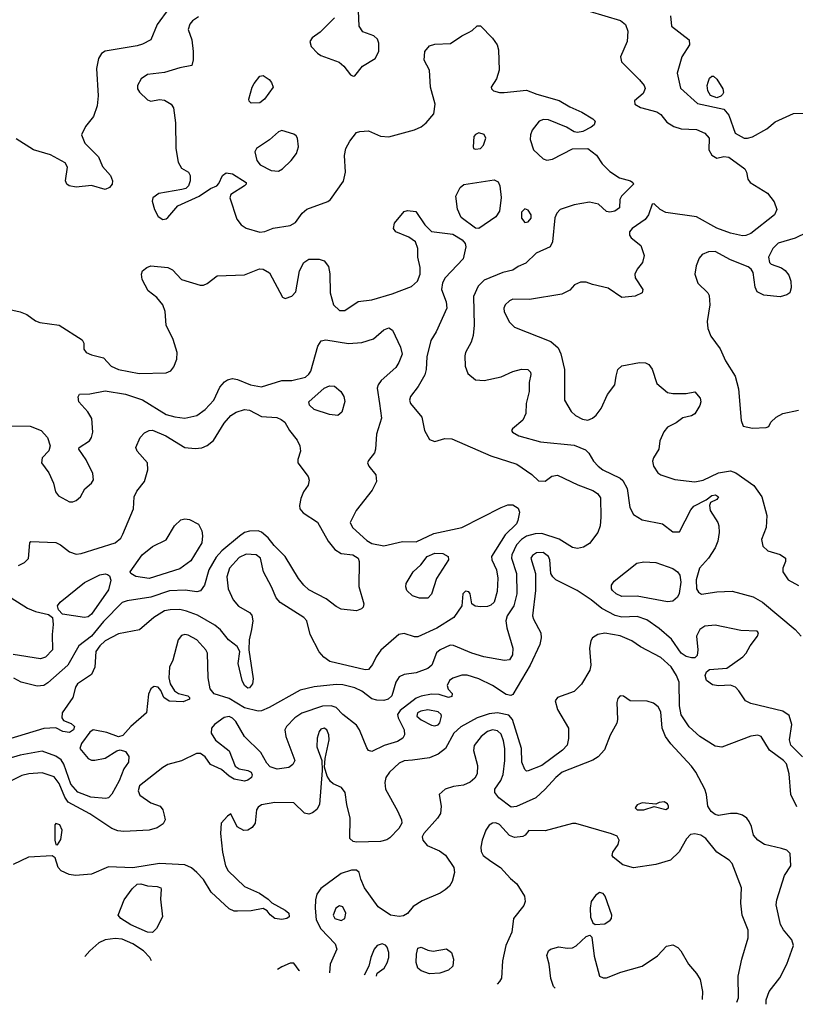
# Model space of a CAD drawing. Extents: x 1173029 to 1307123, y 522559 to 678521.
# Tile 278 of 623: x 1257903 to 1262466, y 525590 to 531383. Entities that reach past the tile are written whole.
import ezdxf

# ---------------------------------------------------------------- set-up
doc = ezdxf.new("R2010")
doc.units = 0

msp = doc.modelspace()

# ---------------------------------------------------------------- linework, layer by layer
at = {"layer": '0CON10XD'}
for points in [[(1258781.2, 531448.8), (1258710.9, 531355), (1258673.8, 531265), (1258625, 531238.1), (1258595, 531228.9), (1258405, 531197.8), (1258385, 531183.1), (1258367.1, 531155), (1258354.1, 531095), (1258365.3, 530935), (1258359.5, 530875), (1258337.2, 530812.8), (1258290, 530755), (1258265.6, 530705), (1258286.4, 530656.4), (1258366.1, 530576.1), (1258389.5, 530519.5), (1258438, 530465), (1258449.2, 530435), (1258447.1, 530415), (1258431.2, 530395), (1258405.5, 530384.5), (1258325, 530406.9), (1258235, 530398), (1258194.2, 530405), (1258180.6, 530415), (1258172.2, 530435), (1258184.2, 530514.2), (1258170.3, 530540.3), (1258085, 530586.7), (1257985, 530616.9), (1257882.4, 530682.4)], [(1258955, 531399.6), (1258919.4, 531375), (1258903.5, 531356.5), (1258894.4, 531324.4), (1258916, 531265), (1258923.8, 531195), (1258923, 531147), (1258915, 531112.5), (1258845, 531100), (1258755, 531072.9), (1258655, 531059.2), (1258616.7, 531035), (1258596, 530995), (1258596, 530975), (1258607, 530957), (1258655, 530911.2), (1258675, 530903.8), (1258725, 530912.5), (1258755, 530910), (1258794, 530885), (1258807.1, 530865), (1258820, 530775), (1258821.1, 530625), (1258835.7, 530545), (1258855, 530510), (1258896.2, 530486.2), (1258905.9, 530465.9), (1258905.5, 530435), (1258896.9, 530405), (1258880, 530390), (1258857.4, 530382.6), (1258720.6, 530359.4), (1258686, 530335), (1258682.5, 530315), (1258695.8, 530265.8), (1258716.7, 530225), (1258745, 530208), (1258765, 530210), (1258775, 530218), (1258833.4, 530286.6), (1258958, 530345), (1259025, 530388.5), (1259062, 530405), (1259075, 530418.8), (1259095.8, 530465), (1259118.6, 530481.4), (1259155, 530475.5), (1259235.8, 530425), (1259236, 530415), (1259226, 530405), (1259146, 530355), (1259138.6, 530335), (1259179.5, 530209.5), (1259205.5, 530175.5), (1259235.5, 530155.5), (1259315, 530132.5), (1259345, 530137.3), (1259395, 530156.5), (1259495, 530170.8), (1259525, 530190), (1259565.8, 530245), (1259592.5, 530267.5), (1259715, 530313.1), (1259732, 530325), (1259807.3, 530432.7), (1259820, 530485), (1259814.3, 530584.3), (1259822.2, 530625), (1259845, 530668), (1259885, 530718), (1259905, 530725.7), (1259955, 530727.8), (1260025, 530696.7), (1260075, 530693.8), (1260225.3, 530734.7), (1260265, 530751.8), (1260294.7, 530775.3), (1260340.3, 530829.7), (1260348.1, 530885), (1260319.1, 530985), (1260313.5, 531085), (1260283.3, 531145), (1260285.8, 531195), (1260315, 531228.6), (1260345, 531237.8), (1260438.2, 531241.8), (1260505, 531288.5), (1260542.8, 531307.2)], [(1259755, 531394), (1259671.1, 531308.9), (1259624, 531275), (1259610, 531255), (1259618, 531225), (1259655.5, 531185.5), (1259675, 531172.9), (1259782.1, 531132.1), (1259809.7, 531109.7), (1259848.8, 531058.8), (1259865, 531050)], [(1259865, 531050), (1259875, 531052), (1259920.6, 531109.4), (1259993.6, 531155), (1260015.4, 531195), (1260015.4, 531245), (1260007.8, 531267.8), (1259986.9, 531286.9), (1259921.5, 531311.5), (1259900.6, 531345), (1259895.5, 531435)], [(1261253.6, 531433.6), (1261437.7, 531377.7)], [(1261731.4, 531405), (1261738.6, 531345), (1261842.2, 531265), (1261844.4, 531235), (1261798.6, 531165), (1261771.7, 531068.3), (1261791.2, 530978.8), (1261890.2, 530890.2), (1262046.1, 530856.1), (1262075, 530820), (1262113.1, 530715), (1262165, 530686.4), (1262185.4, 530684.6), (1262215, 530693.5), (1262298.6, 530741.4), (1262348, 530782), (1262455, 530831.1), (1262645, 530832.9)], [(1260542.8, 531307.2), (1260565, 531318.6), (1260595, 531346.2), (1260615, 531346.2), (1260684.5, 531274.5), (1260712, 531235), (1260720, 531205), (1260723.8, 531085), (1260708, 531035), (1260676.2, 530985), (1260678.8, 530975), (1260691.2, 530965), (1260725, 530954.4), (1260754.3, 530954.3), (1260885, 530968.2), (1260944.8, 530944.8), (1261077.3, 530907.3), (1261139.7, 530869.7), (1261209.4, 530839.4), (1261275, 530800), (1261288.8, 530785), (1261283.3, 530765), (1261265, 530751.2), (1261215.9, 530724.1), (1261185, 530718.8), (1261165, 530722), (1261119.5, 530749.5), (1261015, 530794.4), (1260985, 530795.6), (1260959.2, 530785), (1260917.3, 530732.7), (1260907.9, 530705), (1260907.2, 530677.2), (1260926.2, 530616.2), (1260983.6, 530563.6), (1261005, 530557.1), (1261038.3, 530561.7), (1261155, 530622), (1261245, 530623.8), (1261296, 530585), (1261330.6, 530535), (1261375, 530489.6), (1261432.4, 530452.4), (1261496.7, 530435), (1261511.2, 530425), (1261513.8, 530415), (1261444, 530345), (1261433.8, 530325), (1261431.2, 530275), (1261405, 530255.8), (1261375, 530249.5), (1261355, 530253.3), (1261307.5, 530297.5), (1261255, 530310), (1261165, 530293.4), (1261082.9, 530265), (1261063.5, 530245), (1261052.2, 530217.8), (1261038.6, 530075), (1261023.2, 530046.8), (1260941.9, 530008.1), (1260880.5, 529949.5), (1260835, 529930), (1260805, 529908.8), (1260745, 529895.7), (1260635, 529850.8), (1260600.8, 529815), (1260573.1, 529755), (1260576.2, 529585), (1260570.7, 529525), (1260559.3, 529485), (1260526.2, 529425), (1260521.2, 529405), (1260523.6, 529343.6), (1260540.3, 529300.3), (1260585, 529264.3), (1260635, 529260.5), (1260735, 529280.9), (1260805, 529312.9), (1260855, 529326), (1260892.5, 529325), (1260908.3, 529308.3), (1260911.2, 529295), (1260901.2, 529248.8), (1260900, 529195), (1260882.5, 529125), (1260880, 529065), (1260863.4, 529026.6), (1260803.3, 528975), (1260797.5, 528965), (1260802.5, 528955), (1260840, 528935), (1260968, 528898), (1261165, 528878.7), (1261231.3, 528851.3), (1261251.9, 528831.9), (1261279.5, 528785), (1261305.6, 528755), (1261334.3, 528734.3), (1261435, 528686.1), (1261451, 528671), (1261476.6, 528625), (1261492.1, 528512.1), (1261515, 528470.8), (1261565, 528440.8), (1261685.6, 528415.6), (1261745, 528370), (1261785, 528370), (1261850.9, 528499.1), (1261868.6, 528521.4), (1261942, 528558), (1261975, 528582.5), (1261996.3, 528586.3), (1262013.8, 528575), (1262005, 528558.8), (1261968.3, 528541.7), (1261961.2, 528525), (1261965.7, 528495), (1262010, 528425), (1262015.5, 528405.5), (1262018.2, 528365), (1262010, 528315), (1261995, 528276), (1261955.6, 528215), (1261902.1, 528155), (1261883, 528087), (1261885.9, 528035), (1261897.3, 528015), (1261915, 528003.4), (1262005, 528016.1), (1262095, 528020), (1262218, 527988), (1262274.2, 527955), (1262465, 527795.5), (1262501.8, 527755)], [(1261437.7, 531377.7), (1261467.5, 531355), (1261480.5, 531315), (1261476.5, 531255), (1261438.6, 531165), (1261444.2, 531135), (1261549.5, 531029.5), (1261576.5, 530995), (1261583, 530977), (1261571.8, 530948.2), (1261520, 530905), (1261522, 530885), (1261555.6, 530865.6), (1261651.3, 530841.3), (1261674.5, 530824.5), (1261710.5, 530780.5), (1261751.2, 530755), (1261795, 530740.9), (1261885, 530736.1), (1261935, 530714.4), (1261958.6, 530685), (1261956.8, 530616.8), (1261975, 530586), (1262005, 530568), (1262045, 530577.5), (1262075, 530574.2), (1262168.8, 530505), (1262180, 530485), (1262186.2, 530445), (1262200, 530425), (1262302.8, 530362.8), (1262341.7, 530311.7), (1262358.1, 530265), (1262344.7, 530235.3), (1262205, 530125.4), (1262175, 530112), (1262155, 530110.7), (1262085, 530126.6), (1262005, 530155.8), (1261885, 530222.4), (1261705, 530248.8), (1261670.8, 530265), (1261635, 530300), (1261625, 530296.7), (1261602.1, 530235), (1261583, 530207), (1261507.1, 530155), (1261490, 530135), (1261490.8, 530115), (1261499.7, 530099.7), (1261556.7, 530055), (1261576.2, 529995), (1261568, 529955), (1261536, 529915), (1261522.5, 529885), (1261524.3, 529864.3), (1261570, 529795), (1261566.2, 529775), (1261525, 529755.7), (1261445, 529748.8), (1261365, 529802.5), (1261272.5, 529825), (1261235, 529838), (1261202.3, 529837.7), (1261167.7, 529822.3), (1261139.4, 529790.6), (1261091.7, 529768.3), (1260903.3, 529736.7), (1260805, 529737.9), (1260785, 529729.1), (1260759.5, 529705), (1260751.5, 529685), (1260753, 529663), (1260783.9, 529603.9), (1260815, 529572.9), (1261028.4, 529488.4), (1261071.8, 529451.8), (1261086.5, 529416.5), (1261108.7, 529325), (1261108.1, 529145), (1261147.4, 529077.4), (1261173, 529053), (1261215, 529032.7), (1261245, 529026.5), (1261272.6, 529037.4), (1261294.7, 529055.3), (1261324.6, 529095), (1261361.9, 529178.1), (1261404.3, 529235), (1261413.1, 529285), (1261422.9, 529325), (1261445, 529346.9), (1261550, 529365), (1261584.2, 529364.2), (1261605, 529353.8), (1261625, 529326.7), (1261652.1, 529242.1), (1261715, 529190), (1261745, 529183.8), (1261825, 529183.8), (1261875, 529193.8), (1261906.9, 529155), (1261910.8, 529135), (1261905, 529112.5), (1261875, 529063.8), (1261855, 529052), (1261805, 529040), (1261765, 529010.8), (1261715, 528985.7), (1261692.2, 528957.8), (1261670, 528905), (1261662.9, 528855), (1261632, 528805), (1261626, 528785), (1261632, 528755), (1261657.1, 528717.1), (1261675.6, 528705.6), (1261757.9, 528677.9), (1261875, 528662.8), (1261925, 528673.8), (1262015, 528716.8), (1262085, 528729.1), (1262116.7, 528716.7), (1262222.4, 528642.4), (1262270, 528575), (1262299.2, 528465), (1262295.7, 528395), (1262267.1, 528325), (1262275.5, 528285.5), (1262305, 528257.1), (1262376.5, 528236.5), (1262408, 528215), (1262408, 528195), (1262393.1, 528155), (1262393.6, 528133.6), (1262425, 528087.5), (1262484.2, 528054.2)], [(1259265, 530891.2), (1259252.3, 530902.3), (1259252, 530915), (1259270, 530985), (1259282.2, 531007.8), (1259315, 531051.2), (1259335, 531053.8), (1259371.2, 531031.2), (1259385, 531013.3), (1259394.3, 530985), (1259342.9, 530915), (1259315, 530893.1), (1259265, 530891.2)], [(1262005, 530923.8), (1261967.5, 530937.5), (1261950.8, 530965), (1261948, 530995), (1261953.3, 531015), (1261961.7, 531038.3), (1261975, 531050), (1261985, 531050), (1262005, 531033.3), (1262040, 530975), (1262043.3, 530955), (1262038.3, 530941.7), (1262028.3, 530931.7), (1262005, 530923.8)], [(1259425, 530492.3), (1259449.5, 530505), (1259501.1, 530555), (1259530.6, 530595), (1259544.2, 530635), (1259538, 530685), (1259529.7, 530699.7), (1259515, 530710), (1259445, 530730), (1259425, 530723.3), (1259371.8, 530675), (1259296.9, 530625), (1259286.7, 530605), (1259297.5, 530555), (1259318.3, 530528.3), (1259382, 530495), (1259425, 530492.3)], [(1260585, 530620), (1260615, 530624), (1260632, 530645), (1260645.7, 530685), (1260635, 530707.1), (1260605, 530717.5), (1260585, 530708.1), (1260575.6, 530695), (1260571.2, 530635), (1260573.8, 530625), (1260585, 530620)], [(1260605, 530153.3), (1260585, 530156.7), (1260499.7, 530219.7), (1260478, 530268), (1260468.5, 530345), (1260495.3, 530394.7), (1260516.7, 530413.3), (1260695, 530441.4), (1260717.8, 530427.8), (1260727.9, 530405), (1260736.2, 530336.2), (1260725, 530256), (1260705, 530222.5), (1260605, 530153.3)], [(1257845, 529678), (1257905, 529664), (1257945, 529648), (1257995, 529611.4), (1258020.7, 529600.7), (1258135.4, 529585.4), (1258269.5, 529499.5), (1258279.3, 529479.3), (1258280, 529445), (1258293.3, 529425), (1258325, 529410.8), (1258395, 529394), (1258440.8, 529345), (1258483.6, 529323.6), (1258605, 529301.8), (1258765, 529304.3), (1258792.4, 529317.6), (1258810.3, 529339.7), (1258826.9, 529385), (1258829.1, 529425), (1258805, 529501.2), (1258765.5, 529585), (1258758.1, 529665), (1258745.6, 529705), (1258709.1, 529749.1), (1258658.3, 529788.3), (1258624, 529855), (1258620, 529885), (1258626.2, 529905), (1258650, 529925), (1258675, 529934.2), (1258775, 529925.6), (1258801.1, 529911.1), (1258855, 529853.1), (1258965, 529821.2), (1258985, 529821.2), (1259005, 529830), (1259065, 529876.2), (1259225, 529880.8), (1259313.7, 529916.3), (1259335, 529915.6), (1259372.9, 529892.9), (1259450, 529750), (1259465, 529742.5), (1259505, 529756.7), (1259527.9, 529782.1), (1259548.6, 529905), (1259574.2, 529955), (1259605, 529972.9), (1259665, 529974.3), (1259695, 529964.2), (1259719.6, 529929.6), (1259727, 529887), (1259730, 529775), (1259749.4, 529705), (1259785, 529671.4), (1259815, 529671.4), (1259895, 529724.2), (1259975, 529734.5), (1260095, 529769.6), (1260207.2, 529812.8), (1260244, 529845), (1260260, 529885), (1260260, 529925), (1260246.2, 529985), (1260246.1, 530036.1), (1260231.2, 530075), (1260193.1, 530103.1), (1260116.7, 530135), (1260102, 530155), (1260108, 530185), (1260165, 530253.3), (1260185, 530260), (1260233.6, 530253.6), (1260285.9, 530175.9), (1260326.2, 530136.2), (1260450.9, 530120.9), (1260506.8, 530086.8), (1260523.8, 530065), (1260527, 530047), (1260511.9, 529975), (1260405.5, 529864.5), (1260390, 529835), (1260385.6, 529794.4), (1260412.6, 529722.6), (1260416.1, 529685), (1260354, 529546), (1260321.1, 529495), (1260298.2, 529398.2), (1260294.6, 529325.4), (1260287, 529293), (1260247.5, 529225), (1260203.1, 529165), (1260195.6, 529145), (1260203.1, 529125), (1260268, 529045), (1260284.2, 528965), (1260315, 528912), (1260345, 528901.4), (1260405, 528919.5), (1260445, 528916.1), (1260675, 528817.1), (1260827.2, 528767.2), (1260916.1, 528706.1), (1260955, 528670), (1260995, 528666.7), (1261033.9, 528696.1), (1261067, 528703), (1261185.9, 528645.9), (1261275, 528613.2), (1261302.5, 528595), (1261319.3, 528569.3), (1261321.8, 528455), (1261318.9, 528405), (1261303.7, 528366.3), (1261255, 528300), (1261220.3, 528279.7), (1261185, 528272.2), (1261155, 528276.5), (1261076.9, 528326.9), (1260975, 528360.3), (1260935, 528357.4), (1260885, 528343.3), (1260855, 528324.1), (1260826.6, 528293.4), (1260798.8, 528235), (1260795.8, 528215), (1260826.7, 528125), (1260827.8, 528005), (1260811.1, 527935), (1260771.9, 527875), (1260763.1, 527845), (1260768.7, 527805), (1260805.3, 527685), (1260801.5, 527645), (1260785, 527617.1), (1260755, 527613.3), (1260634.7, 527634.7), (1260564, 527655), (1260455, 527701.1), (1260435, 527702.2)], [(1260875, 530189.2), (1260895, 530192.5), (1260911.4, 530215), (1260912.2, 530235), (1260895, 530262.9), (1260875, 530269.4), (1260855, 530250), (1260854.4, 530215), (1260875, 530189.2)], [(1262535, 530131.4), (1262465, 530096.9), (1262365, 530068.1), (1262333.7, 530036.3), (1262308, 529985), (1262314, 529955), (1262325, 529944.2), (1262385, 529921.9), (1262407.4, 529907.4), (1262429.1, 529879.1), (1262439.2, 529845), (1262441.2, 529805), (1262433.6, 529776.4), (1262415.9, 529764.1), (1262377.6, 529752.4), (1262281.8, 529761.8), (1262242.4, 529782.4), (1262229.7, 529809.7), (1262219.2, 529895), (1262206.2, 529915), (1262188.3, 529928.3), (1262085, 529970.4), (1261995, 530017.9), (1261955, 530017.8), (1261918, 530002), (1261900.9, 529979.1), (1261882.5, 529935), (1261875.5, 529885), (1261892.1, 529832.1), (1261952.5, 529775), (1261959.3, 529759.3), (1261963.8, 529705), (1261947, 529607), (1261951.9, 529565), (1261969.7, 529519.7), (1262025, 529446), (1262055.4, 529375.4), (1262113.3, 529285), (1262131.4, 529211.4), (1262147.1, 529025), (1262160.5, 528990.5), (1262215, 528980), (1262295, 528982.5), (1262310, 528990), (1262323.3, 529015), (1262353.3, 529045), (1262393.3, 529065), (1262484.5, 529084.5)], [(1257835, 528993.3), (1257965, 528991.4), (1258030, 528965), (1258066, 528925), (1258081.2, 528875), (1258074.1, 528845.9), (1258034.3, 528805.7), (1258031.2, 528775), (1258075, 528716.7), (1258102, 528655), (1258114.2, 528605), (1258132.1, 528582.1), (1258195, 528546.9), (1258215, 528545.7), (1258235, 528552.9), (1258260.8, 528575), (1258286.6, 528623.4), (1258326, 528655), (1258338, 528675), (1258332.3, 528712.3), (1258293.9, 528793.9), (1258250, 528855), (1258253.6, 528866.4), (1258313.8, 528905), (1258325.8, 528925), (1258332.5, 528955), (1258327, 529037), (1258303.3, 529075), (1258250, 529135), (1258247, 529163), (1258255, 529180), (1258315, 529182), (1258405, 529198.5), (1258525, 529179.2), (1258625.3, 529145.3), (1258765, 529060.7), (1258815, 529046), (1258875, 529037.7), (1258945, 529053.8), (1258995, 529088.8), (1259045.8, 529144.2), (1259079.8, 529220.2), (1259107.4, 529252.6), (1259125.6, 529264.4), (1259155, 529271.4), (1259185, 529265.6), (1259260, 529235), (1259325, 529223.5), (1259445, 529260), (1259505, 529260), (1259585, 529280), (1259605, 529296.9), (1259615.3, 529315), (1259657.3, 529462.7), (1259677.2, 529492.8), (1259705, 529500), (1259838.1, 529478.1), (1259915, 529482.9), (1259984, 529505), (1260045, 529558.8), (1260075, 529568.8), (1260095.9, 529555.9), (1260143.5, 529455), (1260153.6, 529415), (1260134.6, 529365.4), (1260115, 529335.8), (1260030.2, 529259.8), (1260011.9, 529235), (1260005.6, 529214.4), (1260019.6, 529125), (1260031.8, 529038.2), (1260003.1, 528945), (1259997.1, 528855), (1259990, 528835), (1259955, 528790), (1259950, 528775), (1259958, 528755), (1259998.8, 528705), (1260002, 528665), (1259975.8, 528615), (1259882.9, 528495), (1259848.1, 528425), (1259861.4, 528395), (1259945, 528319.1), (1259975, 528300.4), (1260045, 528286.5), (1260155, 528311.9), (1260235, 528311.5), (1260339.7, 528360.3), (1260505, 528395.5), (1260735, 528512.1), (1260775, 528528.2), (1260805, 528528.5), (1260835, 528508.9), (1260843.8, 528485), (1260834.7, 528435.3), (1260825, 528416.9), (1260759.1, 528350.9), (1260679.1, 528225), (1260680.9, 528205), (1260708.5, 528145), (1260716, 528096), (1260712.4, 528017.6), (1260694.2, 527955), (1260675, 527937.1), (1260655, 527930.6), (1260615, 527927.5), (1260582.7, 527932.7), (1260563.3, 527945), (1260553.3, 528005), (1260545.7, 528015.7), (1260525, 528020), (1260510, 528005), (1260504.2, 527935), (1260458, 527865), (1260357.4, 527802.6), (1260245, 527752.1), (1260225, 527751.5), (1260165, 527771.1), (1260133.8, 527766.2), (1260026.8, 527673.2), (1260000, 527635), (1259978.6, 527588.6), (1259955, 527558.6), (1259935, 527557.8), (1259727.5, 527607.5), (1259691.5, 527631.5), (1259664.2, 527664.2), (1259612.9, 527765), (1259592.9, 527845), (1259574.3, 527865), (1259434.6, 527954.6), (1259411.3, 527981.3), (1259385.3, 528045.3), (1259336.7, 528135), (1259320, 528215), (1259295, 528233.3), (1259235, 528238.4), (1259195, 528218.2), (1259137.3, 528155), (1259122.4, 528105), (1259128.7, 528035), (1259159.1, 527969.1), (1259191.2, 527931.2), (1259254.2, 527894.2), (1259268.2, 527878.2), (1259274.7, 527845), (1259267.1, 527795), (1259252.9, 527735), (1259252, 527675), (1259277.3, 527505), (1259272.2, 527475), (1259255, 527451.4), (1259245, 527449.4), (1259225, 527464.4), (1259211.5, 527495), (1259187.5, 527595), (1259198.8, 527665), (1259182, 527695), (1259131.9, 527735), (1259085, 527793.5), (1259050.9, 527820.9), (1258948.3, 527878.3), (1258885, 527903.4), (1258845, 527912.2), (1258788.5, 527911.5), (1258755, 527903.9), (1258691.9, 527865), (1258607.6, 527792.4), (1258485, 527769.1), (1258405, 527728.6), (1258375, 527699.1), (1258351.7, 527665), (1258345.9, 527574.1), (1258325, 527529.2)], [(1259775, 529054.2), (1259725, 529059.4), (1259635, 529090), (1259607.1, 529115), (1259604.4, 529135), (1259695, 529215.6), (1259725, 529229.2), (1259755.9, 529225.9), (1259792, 529195), (1259809.4, 529165), (1259816.5, 529136.5), (1259797.4, 529072.6), (1259775, 529054.2)], [(1257895, 528170.8), (1257931.7, 528188.3), (1257955, 528212.5), (1257962.5, 528305), (1257968.3, 528311.7), (1258115, 528306.7), (1258143.6, 528293.6), (1258195, 528251.4), (1258235, 528238.1), (1258265, 528241.9), (1258465, 528305.6), (1258497.4, 528332.6), (1258510.5, 528355), (1258571.9, 528505), (1258575.6, 528575), (1258591.7, 528608.3), (1258637.8, 528665), (1258657.5, 528735), (1258655.8, 528775), (1258594.5, 528844.5), (1258586, 528865), (1258610.8, 528925), (1258637.8, 528952.2), (1258665, 528966.4), (1258685, 528966.9), (1258762.5, 528935), (1258873.8, 528865), (1258935, 528859.6), (1258975, 528863.5), (1259005, 528876.9), (1259043.9, 528906.1), (1259105, 529008.1), (1259145, 529053.3), (1259175.9, 529074.1), (1259225, 529090), (1259255, 529085.3), (1259325, 529048.5), (1259415, 529041.4), (1259441.3, 529031.3), (1259462, 529015), (1259490, 528965), (1259535, 528908.5), (1259551.4, 528875), (1259554.7, 528845), (1259538.8, 528795), (1259539.1, 528775), (1259600, 528695), (1259606.4, 528673.6), (1259600.5, 528645), (1259573.5, 528605), (1259556.5, 528565), (1259548.9, 528525), (1259551.9, 528505), (1259571.1, 528481.1), (1259655.9, 528425.9), (1259718.2, 528315), (1259756.5, 528266.5), (1259795, 528241.2), (1259863.3, 528235), (1259894.4, 528215), (1259900, 528195), (1259898.6, 528048.6), (1259927.5, 527945), (1259924.2, 527925.8), (1259914.3, 527915.7), (1259885, 527904.4), (1259795, 527913.5), (1259765, 527929.4), (1259706.2, 527976.2), (1259605, 528028.5), (1259574.5, 528055), (1259544.2, 528094.2), (1259464.5, 528225), (1259399.9, 528289.9), (1259364.8, 528334.8), (1259325, 528368), (1259305, 528374.7), (1259255, 528374), (1259225, 528364.6), (1259195.2, 528344.8), (1259091.7, 528258.3), (1259059.1, 528220.9), (1259015.3, 528145), (1258990, 528055), (1258967.1, 528022.9), (1258945, 528017.3), (1258875.9, 528025.9), (1258785, 528023.3), (1258675, 527985.7), (1258535, 527964.1), (1258505, 527953.9), (1258395, 527842.8), (1258325, 527755.3), (1258251, 527699), (1258185.6, 527584.4), (1258069.4, 527480.6), (1258044.1, 527465.9), (1258005, 527460.8), (1257912, 527485), (1257868.1, 527508.1)], [(1258665, 528094.6), (1258586.5, 528106.5), (1258556.2, 528125), (1258552, 528135), (1258623.3, 528235), (1258685, 528282.2), (1258765, 528323.1), (1258814.6, 528405.4), (1258850.9, 528439.1), (1258875, 528446.7), (1258902.6, 528442.6), (1258955, 528414), (1258974.4, 528374.4), (1258978.9, 528345), (1258974.5, 528305), (1258910.6, 528199.4), (1258845, 528152.3), (1258665, 528094.6)], [(1262509.2, 527045), (1262440.4, 527115), (1262432.2, 527145), (1262446, 527235), (1262429.6, 527289.6), (1262392, 527315), (1262205, 527360.4), (1262173.3, 527375), (1262134.7, 527434.7), (1262114.7, 527454.7), (1262085, 527467.3), (1262015, 527463.5), (1261980.1, 527470.1), (1261944.4, 527495), (1261935.8, 527525), (1261944.2, 527545.8), (1261960.6, 527559.4), (1262062.9, 527567.1), (1262157.5, 527635), (1262177.1, 527655), (1262200.5, 527699.5), (1262243.8, 527755), (1262250, 527775), (1262242.5, 527785), (1262145, 527789.2), (1261995, 527820), (1261935, 527814.5), (1261904.4, 527795), (1261885.6, 527755.6), (1261891.9, 527675), (1261888.1, 527641.9), (1261875, 527628.8), (1261855, 527628.6), (1261825, 527635.5), (1261795.5, 527655), (1261737.7, 527737.7), (1261665, 527801.5), (1261592, 527852), (1261535, 527870.8), (1261445, 527867.6), (1261407, 527877), (1261328.1, 527918.1), (1261265, 527970), (1261183.6, 528023.6), (1261058, 528088), (1261038.8, 528105), (1261028, 528125), (1261022.2, 528205), (1261014.6, 528225), (1260983.1, 528246.9), (1260942.9, 528245), (1260919.9, 528230.1), (1260910, 528215), (1260937.2, 528125), (1260937.1, 528025), (1260920.5, 527875), (1260925.5, 527855), (1260969.1, 527775), (1260970.9, 527745), (1260963.8, 527706.2), (1260905.5, 527585), (1260805, 527413.1), (1260793.4, 527406.6), (1260765, 527412.7), (1260685.4, 527465.4), (1260605, 527504.5), (1260535, 527526.1), (1260505, 527526.1), (1260451.1, 527508.9), (1260431.4, 527495), (1260417.5, 527465), (1260424.2, 527444.2), (1260447.7, 527417.7), (1260445, 527400), (1260425, 527394.4), (1260371.5, 527411.5), (1260325, 527414), (1260265, 527402.9), (1260235, 527390.8), (1260141.9, 527318.1), (1260126, 527295), (1260128.9, 527275), (1260165.4, 527205), (1260166.7, 527175), (1260157.5, 527155), (1260125, 527135.5), (1260047.4, 527112.6), (1259975, 527078), (1259955, 527083.8), (1259945, 527098.8), (1259902, 527205), (1259885, 527232.7), (1259803.3, 527295), (1259765, 527336.9), (1259735.4, 527345.4), (1259685, 527344.2), (1259562.9, 527302.9), (1259521.9, 527275), (1259472, 527225), (1259462, 527205), (1259468.6, 527165), (1259521.5, 527025), (1259510.2, 526999.8), (1259486.7, 526983.3), (1259417.8, 526972.2), (1259377.1, 526987.1), (1259357.9, 527007.9), (1259321.7, 527071.7), (1259226.2, 527166.2), (1259175, 527252.7), (1259155, 527273.6), (1259135, 527282.1), (1259105, 527276.2), (1259048.1, 527235), (1259031.4, 527215), (1259028.6, 527185), (1259054.6, 527144.6), (1259135, 527081.2), (1259170.2, 526990.2), (1259194.7, 526974.7), (1259245.8, 526965.8), (1259265, 526955.5), (1259270.7, 526940.7), (1259266.2, 526925), (1259245, 526907.7), (1259225, 526902.7), (1259164, 526915), (1259135, 526931.1), (1259091.1, 526971.1), (1259025, 527000.5), (1258995, 527045.8), (1258966.7, 527065), (1258942.5, 527065), (1258855, 527022.5), (1258775, 527000), (1258745, 526983.8), (1258607.8, 526875), (1258599.1, 526845), (1258609.8, 526819.8), (1258674, 526776), (1258730, 526755), (1258744.3, 526734.3), (1258753.3, 526703.3), (1258758.1, 526675), (1258747.6, 526652.4), (1258712, 526628), (1258665, 526613.9), (1258515, 526607.1), (1258481.1, 526611.1), (1258444.4, 526624.4), (1258315, 526709.7), (1258188, 526778), (1258167.5, 526807.5), (1258135, 526889.2), (1258105, 526928.5), (1258035, 526952), (1257956.2, 526946.2), (1257915, 526936.7), (1257852.2, 526905)], [(1260255, 527978.8), (1260213.9, 527993.9), (1260181.5, 528025), (1260174.4, 528045), (1260176.7, 528065), (1260218.9, 528135), (1260263.9, 528176.1), (1260300, 528225), (1260345, 528244.7), (1260392.5, 528242.5), (1260424, 528225), (1260425.8, 528205), (1260355.6, 528095), (1260325, 528003.3), (1260305, 527980), (1260255, 527978.8)], [(1261715, 527958.1), (1261535, 527991.1), (1261445, 527988.9), (1261413.3, 528005), (1261390.6, 528025), (1261384.4, 528035), (1261384.4, 528055), (1261400.5, 528079.5), (1261534.7, 528185.3), (1261575, 528193.3), (1261645, 528188.4), (1261745, 528153.1), (1261772.9, 528135), (1261787.3, 528115), (1261793.6, 528073.6), (1261782.4, 528007.6), (1261774.2, 527985.8), (1261745, 527962), (1261715, 527958.1)], [(1258285, 527864.6), (1258154.1, 527884.1), (1258130.3, 527910.3), (1258125.8, 527935), (1258141.4, 527955), (1258285, 528071.5), (1258375, 528115.5), (1258405, 528122.9), (1258419.4, 528119.4), (1258430.8, 528110.8), (1258438.6, 528085), (1258425, 528029.2), (1258325, 527885.5), (1258305, 527869.1), (1258285, 527864.6)], [(1257815.3, 528005.3), (1257949.7, 527919.7), (1257995, 527901.4), (1258072.5, 527882.5), (1258095.8, 527865.8), (1258100, 527825), (1258093.1, 527765), (1258095.6, 527675), (1258055, 527632.9), (1258025, 527623.1), (1257865, 527648.2)], [(1260435, 527702.2), (1260377.5, 527675), (1260355, 527656.9), (1260327.5, 527585), (1260305.2, 527564.8), (1260235, 527539.3), (1260165, 527530.4), (1260135, 527515.6), (1260116.5, 527485), (1260092.2, 527405), (1260070.8, 527385), (1260045, 527377.1), (1260005, 527378.2), (1259975, 527387.9), (1259915, 527432.1), (1259875, 527451.6), (1259805, 527469.5), (1259765, 527471.4), (1259635, 527457.8), (1259552.7, 527437.3), (1259370, 527335), (1259325, 527315.9), (1259305, 527315.3), (1259225, 527333), (1259135, 527389.2), (1259047.3, 527417.3), (1259023.8, 527445), (1259010.9, 527510.9), (1259007.5, 527655), (1258998.5, 527675), (1258945, 527734.4), (1258895, 527760.9), (1258875, 527764.5), (1258855, 527759.4), (1258835, 527733.8), (1258804.6, 527615.4), (1258783.6, 527573.6), (1258780.5, 527510.5), (1258788.8, 527475), (1258814.3, 527434.3), (1258837.7, 527417.7), (1258892.5, 527405), (1258902.5, 527395), (1258902.5, 527385), (1258865, 527370), (1258782.7, 527372.7), (1258750, 527395), (1258733.3, 527435), (1258717.5, 527455), (1258695, 527460), (1258685, 527453.8), (1258674.2, 527445), (1258661.1, 527415), (1258648.6, 527305), (1258557.5, 527225), (1258508.8, 527171.2), (1258485, 527163.8), (1258415, 527188.1), (1258345, 527203.5), (1258335, 527204.5), (1258315, 527191.5), (1258266.2, 527125), (1258257.1, 527095), (1258305, 527036.5), (1258325, 527026.4), (1258345, 527026.5), (1258405, 527038.6), (1258475, 527081.4), (1258495, 527086), (1258525, 527076.2), (1258545, 527047.5), (1258542.2, 527015), (1258516.4, 526975), (1258487.7, 526905), (1258444.6, 526825.4), (1258426, 526805), (1258410.2, 526799.8), (1258322.1, 526807.9), (1258245, 526837.1), (1258204.4, 526885), (1258163, 527003), (1258147.1, 527027.1), (1258115, 527050), (1258035, 527080), (1257905, 527056.2), (1257757.8, 527012.2)], [(1262475, 526751.4), (1262439.5, 526825), (1262430, 526945), (1262414.7, 527004.7), (1262396.5, 527025), (1262314.2, 527084.2), (1262265.6, 527165.6), (1262245, 527174), (1262205, 527167.1), (1262035, 527102.5), (1261995, 527107.5), (1261904.2, 527165), (1261842.3, 527222.3), (1261795, 527292.5), (1261785.3, 527345), (1261782.2, 527485), (1261768.1, 527525), (1261735, 527575.4), (1261675, 527630.5), (1261555, 527693.5), (1261505, 527728.2), (1261435, 527757.6), (1261345, 527773.3), (1261304.1, 527765.9), (1261273.8, 527746.2), (1261262.8, 527727.2), (1261254.6, 527685), (1261263.1, 527585), (1261258.1, 527555), (1261207.6, 527472.4), (1261165, 527430), (1261067.5, 527395), (1261053.3, 527375), (1261068, 527325), (1261131.4, 527215), (1261132.7, 527152.7), (1261123.1, 527115), (1261096.9, 527085), (1260974.7, 526995.3), (1260895, 526962.5), (1260885, 526962), (1260875, 526971.2), (1260858.2, 527015), (1260854.6, 527095), (1260802.9, 527265), (1260780.5, 527290.5), (1260715, 527304.7), (1260665, 527298.1), (1260594.8, 527275.2), (1260497.8, 527222.2), (1260458.1, 527185), (1260408.5, 527095), (1260365, 527061.4), (1260315, 527039.7), (1260213.9, 527026.1), (1260165, 527021.8), (1260135, 527007.5), (1260078.2, 526955), (1260057.3, 526925), (1260050.5, 526895), (1260054.6, 526854.6), (1260125, 526727.5), (1260149.5, 526675), (1260152.2, 526655), (1260133.5, 526625), (1260080.9, 526569.1), (1260062.8, 526557.2), (1260025, 526548.2), (1259885, 526542.9), (1259865, 526546.9), (1259844.5, 526564.5), (1259847.4, 526685), (1259827.1, 526765), (1259818.2, 526835), (1259795.7, 526865), (1259746.3, 526886.3), (1259730.9, 526900.9), (1259712.7, 526932.7), (1259696.2, 526985), (1259700, 527035), (1259723.5, 527145), (1259722.5, 527175), (1259710, 527205), (1259695, 527214.4), (1259675, 527209.4), (1259664.6, 527195), (1259653.6, 527155), (1259651.8, 527105), (1259680, 527025), (1259682.5, 526965), (1259666.7, 526765), (1259651.1, 526735), (1259625, 526715.4), (1259605, 526709.3), (1259578.6, 526715), (1259515, 526775.5), (1259405, 526776.5), (1259325, 526764.2), (1259305, 526750), (1259295.7, 526734.3), (1259287.5, 526655), (1259269.8, 526630.2), (1259245, 526614.2), (1259221.7, 526611.7), (1259183, 526633), (1259145, 526710), (1259125, 526697.5), (1259088.8, 526655), (1259083.8, 526595), (1259096.7, 526485), (1259114.5, 526405), (1259128.9, 526375), (1259225, 526282.2), (1259314.4, 526244.4), (1259365, 526208.8), (1259385.9, 526185.9), (1259465, 526144), (1259486, 526125), (1259488.8, 526105), (1259475.4, 526094.6), (1259445, 526087.8), (1259403.3, 526095), (1259375.8, 526115.8), (1259359.5, 526139.5), (1259335, 526153.8), (1259265, 526140), (1259185, 526137.5), (1259165, 526138.5), (1259135, 526150.5), (1259029.3, 526249.3), (1258983.6, 526323.6), (1258945.4, 526365.4), (1258913.4, 526393.4), (1258875, 526410.4), (1258725, 526418.5), (1258568, 526392), (1258425, 526398.8), (1258325, 526355.4), (1258231.9, 526348.1), (1258193.8, 526353.8), (1258147.1, 526375), (1258130, 526395), (1258110.7, 526450.7), (1258093, 526463), (1257955, 526456), (1257865, 526412.5)], [(1258325, 527529.2), (1258242.5, 527475), (1258230.8, 527455), (1258215.6, 527395), (1258152.5, 527305), (1258151.1, 527275), (1258160, 527260), (1258205, 527241.8), (1258224.5, 527225), (1258220, 527205), (1258195, 527189.2), (1258156.7, 527195), (1258115.8, 527215.8), (1258045, 527212.3), (1257825, 527145.4)], [(1262294.3, 525589.7), (1262295.6, 525615.6), (1262313.5, 525665), (1262375, 525745.6), (1262416.2, 525825), (1262456.5, 525935), (1262445, 525968.8), (1262397, 526027), (1262379.7, 526059.7), (1262353.8, 526175), (1262357.1, 526205), (1262402.4, 526347.6), (1262440, 526405), (1262437, 526477), (1262417, 526497), (1262385, 526506.2), (1262285, 526529.2), (1262246.2, 526555), (1262220, 526585), (1262209.2, 526635), (1262195.7, 526665.7), (1262181.2, 526685), (1262155, 526702), (1262125, 526711.4), (1262085, 526713.1), (1262015, 526700), (1261995, 526705.7), (1261970.8, 526725), (1261952.5, 526755), (1261944.4, 526824.4), (1261934.4, 526855), (1261881.1, 526955), (1261855, 526991.4), (1261733.1, 527123.1), (1261702.9, 527165), (1261682.5, 527215), (1261675, 527310), (1261659.4, 527339.4), (1261631.8, 527361.8), (1261595, 527372.5), (1261495, 527374.3), (1261455, 527402), (1261435, 527403.8), (1261421.7, 527388.3), (1261416.1, 527366.1), (1261420, 527265), (1261415.8, 527244.2), (1261376.4, 527173.6), (1261344.1, 527085.9), (1261306.9, 527045), (1261274.7, 527025.3), (1261095.5, 526954.5), (1261057.7, 526925), (1260995, 526854.5), (1260940, 526805), (1260825, 526752.7), (1260795, 526748.9), (1260722.5, 526805), (1260697.8, 526835), (1260698.1, 526855), (1260734, 526906), (1260747.5, 526942.5), (1260756.7, 527023.3), (1260756.4, 527095), (1260749.5, 527139.5), (1260735, 527178.5), (1260715, 527199.4), (1260683.8, 527205), (1260655, 527194.1), (1260617.1, 527165), (1260577.1, 527112.9), (1260573.9, 527083.9), (1260595.6, 526995), (1260594.2, 526945), (1260580.3, 526919.7), (1260552.4, 526897.6), (1260515, 526879.5), (1260455, 526871.5), (1260406.2, 526855), (1260370, 526825), (1260383.5, 526755), (1260377.9, 526712.1), (1260361.4, 526685), (1260280.4, 526595), (1260270.8, 526575), (1260274.8, 526554.8), (1260300.9, 526525), (1260372.7, 526492.7), (1260407.6, 526467.6), (1260456.4, 526395), (1260460.9, 526365), (1260447.6, 526312.4), (1260430.8, 526285), (1260406.9, 526263.1), (1260377.2, 526242.8), (1260270.6, 526199.4), (1260218.8, 526165), (1260185, 526123.3), (1260160.5, 526109.5), (1260135, 526105.8), (1260083.8, 526115), (1260012.5, 526162.5), (1259932.5, 526275), (1259910.6, 526325), (1259900.8, 526365), (1259885, 526378.6), (1259855, 526378.1), (1259795, 526360), (1259675, 526271.2), (1259651.9, 526238.1), (1259643, 526205), (1259640.4, 526155), (1259647.5, 526087.5), (1259675, 526033.8), (1259759.6, 525945), (1259769.1, 525915), (1259730.4, 525825), (1259726.5, 525774.5)], [(1260345, 527228.1), (1260365, 527234), (1260375, 527246.7), (1260385.5, 527285), (1260382.7, 527295), (1260365, 527310), (1260305, 527322), (1260262.5, 527315), (1260243.1, 527305), (1260240, 527285), (1260265, 527262.9), (1260325, 527232.5), (1260345, 527228.1)], [(1261535, 526733.1), (1261575, 526733.5), (1261635, 526753.3), (1261705, 526736.2), (1261720, 526745), (1261721.2, 526755), (1261715, 526770), (1261695, 526780), (1261665, 526776.7), (1261645, 526767.5), (1261565, 526774.2), (1261535, 526764), (1261524.2, 526745), (1261535, 526733.1)], [(1258125, 526527.5), (1258145, 526560), (1258153.6, 526613.6), (1258140, 526645), (1258116.4, 526653.6), (1258108.8, 526645), (1258110, 526555), (1258115, 526530), (1258125, 526527.5)], [(1262122.4, 525602.9), (1262132.9, 525627.1), (1262129.6, 525755), (1262151.2, 525855), (1262189.8, 525980.2), (1262188.2, 526025), (1262154.3, 526115), (1262145.6, 526185), (1262150, 526275), (1262095, 526418.6), (1262077.3, 526437.3), (1262005, 526485.7), (1261940.5, 526565), (1261910.8, 526585), (1261875, 526593.5), (1261850.5, 526589.5), (1261826.4, 526563.6), (1261783.2, 526486.8), (1261731.8, 526438.2), (1261645, 526411.4), (1261515, 526392.5), (1261450.7, 526410.7), (1261393.8, 526455), (1261388.8, 526465), (1261392, 526485), (1261425, 526530), (1261430, 526555), (1261419.1, 526579.1), (1261385, 526593.5), (1261175, 526652.5), (1261155, 526652.5), (1260995, 526610), (1260898.3, 526611.7), (1260876.7, 526585), (1260862.7, 526577.3), (1260815, 526571.1), (1260785, 526583.1), (1260725, 526647.8), (1260705, 526656.5), (1260685, 526655.6), (1260665, 526644.2), (1260646.1, 526613.9), (1260623.5, 526555), (1260616.9, 526515), (1260618.5, 526488.5), (1260629.4, 526465), (1260675, 526431.2), (1260732.2, 526395), (1260790.2, 526330.2), (1260827.8, 526297.8), (1260872.5, 526225), (1260877.5, 526195), (1260868.7, 526171.3), (1260808.8, 526095), (1260798.8, 526015), (1260762.5, 525935), (1260744.4, 525845), (1260737.3, 525742.7), (1260726.8, 525723.2), (1260711.9, 525708.2)], [(1258685, 526011.8), (1258655, 526014.7), (1258557.7, 526057.7), (1258497.1, 526095), (1258482.5, 526115), (1258517.9, 526205), (1258565, 526269.2), (1258595, 526296.2), (1258615, 526298), (1258655, 526287.5), (1258712.7, 526282.7), (1258732.5, 526275), (1258736.2, 526266.2), (1258732.1, 526207.9), (1258743.9, 526105), (1258707.5, 526035), (1258685, 526011.8)], [(1261288.3, 526058.3), (1261345, 526062.5), (1261378, 526085), (1261385.8, 526095), (1261387.1, 526115), (1261348, 526225), (1261335, 526242.5), (1261315, 526246.7), (1261290.5, 526229.5), (1261266.1, 526193.9), (1261260, 526155), (1261262.3, 526102.3), (1261275, 526070), (1261288.3, 526058.3)], [(1259795, 526082.7), (1259815.5, 526095), (1259821.1, 526125), (1259805, 526163.8), (1259785, 526169.2), (1259762.5, 526155), (1259746.7, 526115), (1259757.1, 526095), (1259795, 526082.7)], [(1258678.5, 525844.9), (1258668.5, 525865), (1258630.5, 525905), (1258567.8, 525945), (1258505, 525972.5), (1258465, 525977.5), (1258405, 525968.2), (1258369, 525951), (1258315.5, 525905), (1258285.3, 525871.4)], [(1260003.2, 525755.9), (1260006.4, 525773.6), (1260046.8, 525803.2), (1260065.5, 525834.5), (1260074.2, 525865), (1260074.2, 525895), (1260065.7, 525925), (1260055, 525938), (1260035.7, 525945.7), (1260006.7, 525935), (1259988.8, 525915), (1259968.8, 525865), (1259957.5, 525815), (1259930.6, 525760.7)], [(1261053.6, 525685.2), (1261044.6, 525694.6), (1261027.7, 525742.3), (1261018.8, 525825), (1261003.9, 525876.1), (1261013.3, 525905), (1261026.1, 525913.9), (1261075, 525928.8), (1261125, 525920), (1261155, 525921.2), (1261176.7, 525933.3), (1261235, 525988.8), (1261256.7, 525996.7), (1261270, 525985), (1261283.1, 525873.1), (1261313.8, 525755), (1261335, 525746), (1261355, 525745.8), (1261440.7, 525779.3), (1261566, 525814), (1261655.5, 525874.5), (1261707.7, 525932.3), (1261745, 525938.8), (1261775, 525923.3), (1261793.3, 525905), (1261838, 525825), (1261885, 525770), (1261905.7, 525735), (1261920.8, 525665), (1261919.1, 525618.6)], [(1260315, 525768.1), (1260265, 525785.7), (1260245, 525802), (1260236.5, 525835), (1260236.9, 525885), (1260245, 525920), (1260265, 525926.2), (1260305, 525908), (1260335, 525902.5), (1260415, 525916.2), (1260444.4, 525894.4), (1260455.4, 525855.4), (1260450.8, 525815), (1260425, 525790.4), (1260375, 525773.6), (1260315, 525768.1)], [(1259548.5, 525786.4), (1259548.1, 525788.1), (1259515, 525832), (1259495, 525832), (1259445, 525810), (1259419.2, 525795.1)]]:
    msp.add_lwpolyline(points, dxfattribs=at)

doc.saveas('drawing.dxf')
